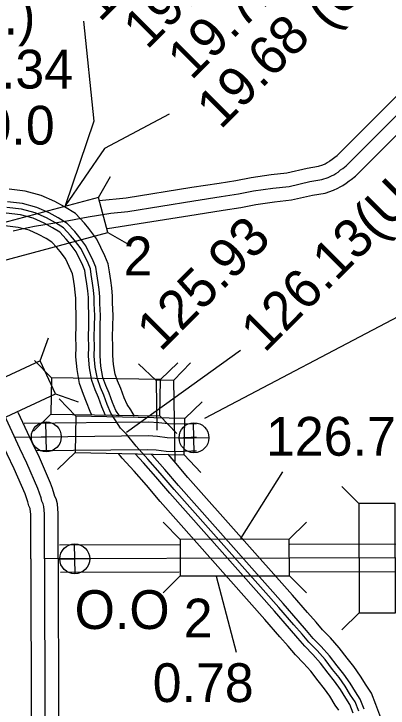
# Model space of a CAD drawing. Extents: x -83719 to 153526, y -11835 to 11446.
# Drawn here: x 1523 to 1658.9, y 78.3 to 330.2 of the extents above; entities that cross this region are included whole.
import ezdxf

# ---------------------------------------------------------------- set-up
doc = ezdxf.new("R2010")
doc.units = 0
for name, color, linetype in [('Level 10', 7, 'Continuous'), ('Level 15', 7, 'Continuous'), ('Level 19', 7, 'Continuous'), ('Level 20', 7, 'Continuous'), ('Level 21', 7, 'Continuous'), ('Level 25', 7, 'Continuous'), ('Level 26', 7, 'Continuous'), ('Level 58', 7, 'Continuous'), ('Level 59', 7, 'Continuous')]:
    doc.layers.add(name, color=color, linetype=linetype)

msp = doc.modelspace()

# ---------------------------------------------------------------- linework, layer by layer
at = {"layer": 'Level 10'}
for points in [[(1526.75, 181.71), (1571.94, 182.22), (1575.64, 181.96), (1579.06, 181.54), (1581.64, 181.45), (1587.34, 181.63), (1589.35, 181.63)], [(1531.26, 171.76), (1571.65, 172.21), (1574.68, 172), (1578.27, 171.56), (1581.62, 171.44), (1587.49, 171.63), (1589.34, 171.63)]]:
    msp.add_lwpolyline(points, dxfattribs=at)
at = {"layer": 'Level 15'}
for points in [[(1554.02, 262.56), (1563.75, 263.49), (1587.65, 267.32), (1597.52, 268.86), (1603.68, 269.8), (1609.24, 270.92), (1616.42, 271.96), (1622.16, 272.59), (1629.55, 274.28), (1633.67, 274.96), (1635.22, 275.46), (1636.03, 275.88), (1636.78, 276.28), (1637.46, 276.66), (1637.81, 276.87), (1638.62, 277.57), (1639.6, 278.23), (1640.44, 278.88), (1672.45, 310.89)], [(1557.07, 252.3), (1589.21, 257.45), (1599.05, 258.98), (1605.42, 259.95), (1610.94, 261.06), (1617.68, 262.04), (1623.83, 262.71), (1631.48, 264.46), (1636.04, 265.22), (1639.12, 266.21), (1640.69, 267.04), (1641.51, 267.47), (1642.48, 268), (1643.71, 268.76), (1644.72, 269.62), (1645.46, 270.13), (1647.04, 271.33), (1679.51, 303.8)], [(1539.12, 132.45), (1539.15, 148.97), (1538.87, 152.4), (1538.39, 154.2), (1537.93, 155.16), (1537.7, 156.01), (1537.07, 158.06), (1536.26, 159.96), (1532.27, 169.21), (1529.7, 174.69), (1524.61, 185.62)], [(1529.12, 132.46), (1529.15, 148.57), (1528.98, 150.67), (1528.97, 150.73), (1528.51, 151.69), (1528.1, 153.22), (1527.66, 154.62), (1527.07, 156.03), (1523.15, 165.1), (1520.64, 170.46), (1515.52, 181.45)], [(1583.32, 137.59), (1539.63, 137.47)], [(1842.5, 128.23), (1840.79, 128.43), (1839.17, 128.77), (1836.58, 129.21), (1834.56, 129.7), (1833.31, 129.98), (1830.7, 131.11), (1828.26, 132.3), (1824.18, 133.75), (1821, 134.64), (1817.76, 135.36), (1815.45, 135.8), (1813.47, 136.16), (1808.72, 137.11), (1804.94, 137.26), (1797.1, 137.17), (1710.86, 137.81), (1623.21, 137.7)], [(1529.12, 132.44), (1529.28, 72.62), (1561.42, -3.34)], [(1539.12, 132.47), (1539.28, 74.67), (1570.63, 0.55)], [(1583.05, 127.59), (1539.95, 127.47)], [(1841.33, 118.3), (1839.17, 118.55), (1837.32, 118.94), (1834.57, 119.4), (1832.3, 119.96), (1830.22, 120.42), (1826.51, 122.03), (1824.38, 123.07), (1821.15, 124.21), (1818.57, 124.94), (1815.73, 125.57), (1813.63, 125.97), (1811.61, 126.33), (1807.53, 127.15), (1804.79, 127.26), (1797.12, 127.17), (1710.83, 127.81), (1623.21, 127.7)]]:
    msp.add_lwpolyline(points, dxfattribs=at)
at = {"layer": 'Level 19'}
for points in [[(1558.87, 225.14), (1558.85, 227.81), (1558.55, 230.82), (1558.18, 233.47), (1557.71, 236.63), (1557.28, 239.51), (1556.05, 242.45), (1553.14, 248.52), (1550.24, 252.31), (1548.62, 254.24), (1545.37, 257.78), (1541.44, 260.19), (1537.84, 262.19), (1532.92, 264.34), (1527.07, 265.88), (1521.28, 266.6)], [(1554.29, 225.11), (1554.27, 227.57), (1554, 230.27), (1553.64, 232.82), (1553.18, 235.95), (1552.83, 238.27), (1551.87, 240.58), (1549.21, 246.11), (1546.66, 249.44), (1545.17, 251.21), (1542.42, 254.21), (1539.13, 256.23), (1535.81, 258.07), (1531.41, 259.99), (1526.2, 261.37), (1520.74, 262.05)], [(1550.12, 225.08), (1550.1, 227.35), (1549.86, 229.78), (1549.52, 232.22), (1549.06, 235.34), (1548.79, 237.15), (1548.07, 238.87), (1545.65, 243.92), (1543.41, 246.83), (1542.04, 248.47), (1539.74, 250.97), (1537.03, 252.63), (1533.96, 254.33), (1530.03, 256.05), (1525.41, 257.27), (1520.25, 257.92)], [(1545.54, 225.05), (1545.52, 227.11), (1545.31, 229.23), (1544.98, 231.57), (1544.52, 234.66), (1544.34, 235.91), (1543.88, 237), (1541.72, 241.5), (1539.84, 243.96), (1538.59, 245.44), (1536.8, 247.4), (1534.72, 248.67), (1531.93, 250.22), (1528.52, 251.71), (1524.53, 252.76), (1519.71, 253.36)], [(1551.27, 184.64), (1550.69, 186), (1549.45, 189.38), (1548.26, 192.17), (1546.87, 196.05), (1545.96, 201.21), (1545.56, 205.81), (1545.62, 209.57), (1545.55, 212.95), (1545.6, 217.21), (1545.69, 220.72), (1545.54, 224.85)], [(1556.31, 184.51), (1554.95, 187.69), (1553.72, 191.07), (1552.52, 193.85), (1551.31, 197.23), (1550.51, 201.81), (1550.15, 205.97), (1550.21, 209.58), (1550.14, 212.97), (1550.18, 217.13), (1550.27, 220.75), (1550.12, 225.02)], [(1561.4, 184.32), (1560.06, 186.34), (1558.83, 189.23), (1557.59, 192.6), (1556.4, 195.38), (1555.36, 198.3), (1554.65, 202.35), (1554.32, 206.12), (1554.37, 209.59), (1554.3, 212.99), (1554.35, 217.05), (1554.44, 220.77), (1554.28, 225.17)], [(1566.83, 184.29), (1565.44, 186.52), (1564.11, 188.53), (1563.09, 190.91), (1561.85, 194.29), (1560.67, 197.05), (1559.8, 199.47), (1559.2, 202.95), (1558.9, 206.28), (1558.96, 209.6), (1558.89, 213.01), (1558.93, 216.97), (1559.03, 220.8), (1558.86, 225.33)], [(1640.99, 77.53), (1639.68, 79.44), (1637.77, 82.6), (1635.84, 85.35), (1633.52, 88.22), (1630.85, 91.77), (1628.25, 94.68), (1625.28, 97.68), (1622.65, 100.76), (1619.64, 104.21), (1614.2, 110.45), (1576.18, 153.32), (1571.17, 159.22), (1566.72, 164.24), (1562.32, 169.05), (1561.02, 170.66)], [(1646.29, 76.5), (1645.08, 79.67), (1643.54, 81.92), (1641.62, 85.11), (1639.5, 88.12), (1637.13, 91.04), (1634.39, 94.68), (1631.59, 97.82), (1628.65, 100.78), (1626.12, 103.75), (1623.09, 107.22), (1617.64, 113.48), (1579.65, 156.32), (1574.63, 162.23), (1570.12, 167.31), (1567.08, 170.63)], [(1650.19, 77.97), (1648.8, 81.62), (1647.04, 84.18), (1645.11, 87.38), (1642.83, 90.63), (1640.42, 93.61), (1637.62, 97.33), (1634.63, 100.68), (1631.72, 103.61), (1629.27, 106.47), (1626.23, 109.96), (1620.77, 116.23), (1582.79, 159.05), (1577.78, 164.96), (1573.22, 170.1), (1572.84, 170.51)], [(1656.27, 74.75), (1654.48, 79.59), (1652.88, 83.76), (1650.9, 86.66), (1648.95, 89.89), (1646.49, 93.39), (1644.03, 96.43), (1641.16, 100.24), (1637.97, 103.82), (1635.1, 106.71), (1632.74, 109.47), (1629.69, 112.97), (1624.22, 119.25), (1586.25, 162.06), (1581.24, 167.96), (1579.06, 170.43)]]:
    msp.add_lwpolyline(points, dxfattribs=at)
at = {"layer": 'Level 20'}
for p, q in [((1553.76, 263.64), (1558.16, 271.26)), ((1557.17, 250.89), (1564.79, 246.49)), ((1532.53, 204.38), (1535.54, 212.65)), ((1536.69, 198.16), (1530.57, 204.48)), ((1574.65, 197.15), (1568.32, 203.26)), ((1576.28, 197.52), (1582.61, 203.64)), ((1581.09, 197.27), (1587.2, 203.6)), ((1581.09, 197.27), (1574.65, 197.15)), ((1574.65, 197.15), (1574.98, 179.14)), ((1576.28, 197.17), (1576.28, 197.52)), ((1581.63, 167.88), (1581.09, 197.27)), ((1538.11, 192.42), (1546.38, 189.41)), ((1545.5, 184.23), (1539.41, 190.58)), ((1585.09, 183.4), (1591.44, 189.49)), ((1536.48, 184.96), (1530.16, 178.84)), ((1576.07, 184.33), (1582.19, 178)), ((1545.22, 171.03), (1538.87, 164.94)), ((1584.82, 170.2), (1590.91, 163.85)), ((1648.33, 152.53), (1642.1, 158.75)), ((1583.44, 139.52), (1577.21, 145.74)), ((1623.04, 139.57), (1629.25, 145.8)), ((1583.45, 126.32), (1577.24, 120.09)), ((1623.05, 126.37), (1629.28, 120.16)), ((1648.37, 112.93), (1642.16, 106.7))]:
    msp.add_line(p, q, dxfattribs=at)
for points in [[(1518.92, 240.64), (1557.17, 250.89), (1553.76, 263.64), (1515.51, 253.39)], [(1532.53, 204.38), (1496.64, 187.65), (1502.21, 175.69), (1538.11, 192.42)], [(1536.48, 184.96), (1576.07, 184.33), (1576.28, 197.52), (1536.69, 198.16)], [(1585.09, 183.4), (1545.5, 184.23), (1545.22, 171.03), (1584.82, 170.2)], [(1661.57, 112.95), (1661.53, 152.55), (1648.33, 152.53), (1648.37, 112.93)], [(1623.04, 139.57), (1583.44, 139.52), (1583.45, 126.32), (1623.05, 126.37)]]:
    msp.add_lwpolyline(points, close=True, dxfattribs=at)
at = {"layer": 'Level 21'}
msp.add_line((1679.36, 229.19), (1592.19, 183.43), dxfattribs=at)
at = {"layer": 'Level 26'}
for p, q in [((1534.92, 171.31), (1534.67, 182.16)), ((1588.55, 171.01), (1588.3, 181.86)), ((1529.37, 176.61), (1540.22, 176.86)), ((1583, 176.31), (1593.85, 176.56)), ((1545.25, 127.04), (1545, 137.89)), ((1539.7, 132.34), (1550.55, 132.59))]:
    msp.add_line(p, q, dxfattribs=at)
for centre in [(1534.79, 176.74), (1588.43, 176.43), (1545.12, 132.47)]:
    msp.add_circle(centre, 5.43, dxfattribs=at)
at = {"layer": 'Level 58'}
for p, q in [((1605.27, 208.13), (1563.86, 178.34)), ((1620.52, 164.08), (1605.27, 139.85)), ((1603.81, 98.44), (1596.55, 126.05))]:
    msp.add_line(p, q, dxfattribs=at)
for points in [[(1548.28, 327.56), (1552.11, 291.36), (1541.68, 260.53)], [(1579.41, 293.82), (1555.94, 281.39), (1541.68, 260.53)]]:
    msp.add_lwpolyline(points, dxfattribs=at)
at = {"layer": 'Level 59'}
for points in [[(1522.74, 251.52), (1525.95, 252.22), (1530.49, 253.21), (1534.24, 253.86), (1542.92, 255.3), (1549.95, 256.57), (1558.24, 257.94), (1564.39, 258.53), (1588.43, 262.38), (1598.28, 263.92), (1604.55, 264.88), (1610.09, 265.99), (1617.05, 267), (1623, 267.65), (1630.51, 269.37), (1634.86, 270.09), (1637.17, 270.84), (1638.36, 271.46), (1639.15, 271.88), (1639.97, 272.33), (1640.76, 272.81), (1641.67, 273.6), (1642.53, 274.18), (1643.74, 275.11), (1675.98, 307.35)], [(1552.2, 225.09), (1552.19, 227.46), (1551.93, 230.02), (1551.58, 232.52), (1551.12, 235.65), (1550.81, 237.71), (1549.97, 239.73), (1547.43, 245.01), (1545.04, 248.13), (1543.6, 249.84), (1541.08, 252.59), (1538.08, 254.43), (1534.89, 256.2), (1530.72, 258.02), (1525.8, 259.32), (1520.5, 259.98)], [(1648.24, 77.24), (1646.94, 80.65), (1645.29, 83.05), (1643.36, 86.25), (1641.17, 89.37), (1638.78, 92.33), (1636.01, 96.01), (1633.11, 99.25), (1630.19, 102.19), (1627.7, 105.11), (1624.66, 108.59), (1619.21, 114.85), (1581.22, 157.69), (1576.2, 163.59), (1571.67, 168.71), (1567.38, 173.39), (1563.9, 177.72), (1561.72, 179.88), (1559.83, 182.91), (1558.22, 185.35), (1556.89, 188.46), (1555.65, 191.84), (1554.46, 194.61), (1553.33, 197.76), (1552.58, 202.08), (1552.23, 206.04), (1552.29, 209.58), (1552.22, 212.98), (1552.27, 217.09), (1552.36, 220.76), (1552.2, 225.09)], [(1534.12, 132.46), (1534.15, 148.77), (1533.93, 151.53), (1533.68, 152.46), (1533.22, 153.42), (1532.9, 154.62), (1532.36, 156.34), (1531.66, 157.99), (1527.71, 167.15), (1525.17, 172.57), (1515.28, 193.79)], [(1523.26, 176.67), (1571.8, 177.21), (1575.16, 176.98), (1578.66, 176.55), (1581.63, 176.45), (1587.41, 176.63), (1589.35, 176.63)], [(1841.92, 123.26), (1839.98, 123.49), (1838.25, 123.86), (1835.57, 124.3), (1833.43, 124.83), (1831.76, 125.2), (1828.61, 126.57), (1826.32, 127.69), (1822.67, 128.98), (1819.79, 129.79), (1816.75, 130.46), (1814.54, 130.89), (1812.54, 131.25), (1808.13, 132.13), (1804.86, 132.26), (1797.11, 132.17), (1710.85, 132.81), (1622.83, 132.7), (1534.12, 132.46)], [(1534.12, 132.46), (1534.28, 73.64), (1573.61, -19.31), (1576.4, -23.98)]]:
    msp.add_lwpolyline(points, dxfattribs=at)

# ---------------------------------------------------------------- texts
at = {"layer": 'Level 20'}
for p in [(1562.86, 235.34), (1584.7, 103.95)]:
    msp.add_text('2', height=14.08, dxfattribs=at).set_placement(p)
at = {"layer": 'Level 25'}
msp.add_text('19.74 END 65-9', height=14.08, rotation=45, dxfattribs=at).set_placement((1571.38, 316.95))
for s, p in [('0.0', (1511.66, 282.8)), ('O.O', (1545.07, 107.02))]:
    msp.add_text(s, height=14.08, dxfattribs=at).set_placement(p)
at = {"layer": 'Level 58'}
for s, p in [('125.1 1', (1554.24, 326.98)), ('(U.P.)', (1637.28, 324.2)), ('19.71', (1587.47, 305.85)), ('19.68', (1598.04, 287.97)), ('126.13(U.P.)', (1614.09, 206.94)), ('125.93', (1576.28, 207.32))]:
    msp.add_text(s, height=14.08, rotation=45, dxfattribs=at).set_placement(p)
for s, p in [('(O.P.)', (1480.62, 322.75)), ('124.34', (1486.92, 303.14)), ('126.76(O.P.)', (1614.59, 169.9)), ('0.78', (1573.44, 80.51))]:
    msp.add_text(s, height=14.08, dxfattribs=at).set_placement(p)

doc.saveas('drawing.dxf')
